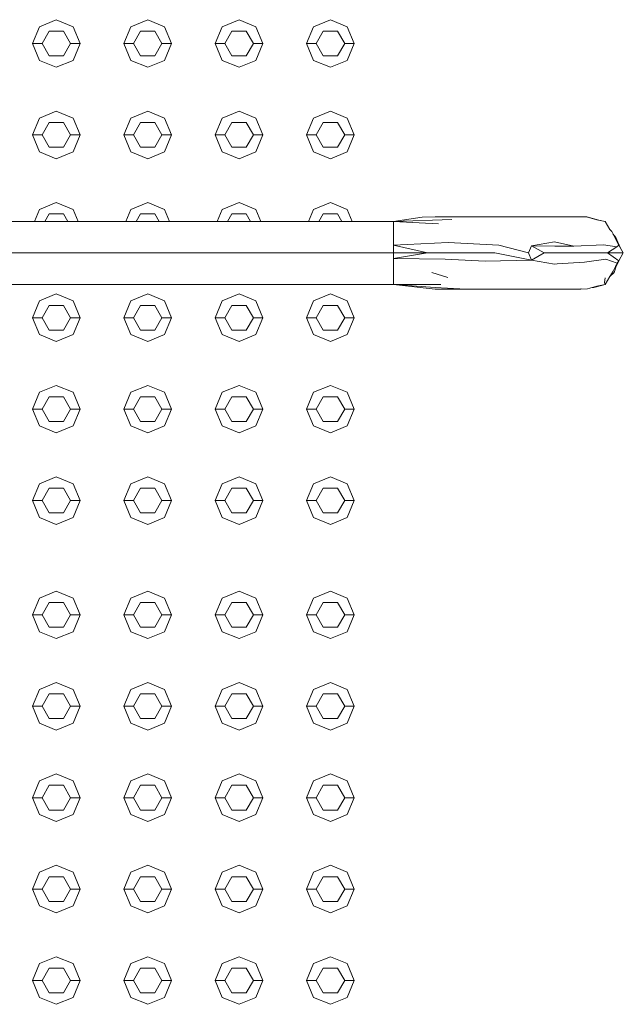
# Model space of a CAD drawing. Header units: millimetres. Extents: x -261 to 187, y -214 to 106.
# Tile 610 of 656: x -213.838 to -213.52, y 11.238 to 11.756. Entities that reach past the tile are written whole.
import ezdxf

# ---------------------------------------------------------------- set-up
doc = ezdxf.new("R2010")
doc.units = ezdxf.units.MM
doc.header["$LTSCALE"] = 0.005
doc.header["$MEASUREMENT"] = 0
doc.layers.add('IFC-Elemento construtivo genérico-Contorno', color=9, linetype='Continuous', lineweight=5)
doc.layers.add('IFC-Escada-Contorno', color=9, linetype='Continuous', lineweight=5)

msp = doc.modelspace()

# ---------------------------------------------------------------- linework, layer by layer
at = {"layer": 'IFC-Elemento construtivo genérico-Contorno', "lineweight": 5}
for p, q in [((-213.8274, 11.75261), (-213.81855, 11.75628)), ((-213.81855, 11.75628), (-213.80969, 11.75261)), ((-213.77931, 11.75261), (-213.77046, 11.75628)), ((-213.77046, 11.75628), (-213.7616, 11.75261)), ((-213.73122, 11.75261), (-213.72236, 11.75628)), ((-213.72236, 11.75628), (-213.71351, 11.75261)), ((-213.68313, 11.75261), (-213.67427, 11.75628)), ((-213.67427, 11.75628), (-213.66542, 11.75261)), ((-213.83107, 11.74376), (-213.8274, 11.75261)), ((-213.82606, 11.74376), (-213.8223, 11.75027)), ((-213.8223, 11.75027), (-213.81479, 11.75027)), ((-213.81479, 11.75027), (-213.81103, 11.74376)), ((-213.80969, 11.75261), (-213.80602, 11.74376)), ((-213.78298, 11.74376), (-213.77931, 11.75261)), ((-213.77797, 11.74376), (-213.77421, 11.75027)), ((-213.77421, 11.75027), (-213.7667, 11.75027)), ((-213.7667, 11.75027), (-213.76294, 11.74376)), ((-213.7616, 11.75261), (-213.75793, 11.74376)), ((-213.73489, 11.74376), (-213.73122, 11.75261)), ((-213.72988, 11.74376), (-213.72612, 11.75027)), ((-213.72612, 11.75027), (-213.71861, 11.75027)), ((-213.71861, 11.75027), (-213.71485, 11.74376)), ((-213.71351, 11.75261), (-213.70984, 11.74376)), ((-213.6868, 11.74376), (-213.68313, 11.75261)), ((-213.68179, 11.74376), (-213.67803, 11.75027)), ((-213.67803, 11.75027), (-213.67052, 11.75027)), ((-213.67052, 11.75027), (-213.66676, 11.74376)), ((-213.66542, 11.75261), (-213.66175, 11.74376)), ((-213.83107, 11.74376), (-213.82606, 11.74376)), ((-213.83107, 11.74376), (-213.8274, 11.7349)), ((-213.82606, 11.74376), (-213.8223, 11.73725)), ((-213.81479, 11.73725), (-213.81103, 11.74376)), ((-213.81103, 11.74376), (-213.80602, 11.74376)), ((-213.80969, 11.7349), (-213.80602, 11.74376)), ((-213.78298, 11.74376), (-213.77797, 11.74376)), ((-213.78298, 11.74376), (-213.77931, 11.7349)), ((-213.77797, 11.74376), (-213.77421, 11.73725)), ((-213.7667, 11.73725), (-213.76294, 11.74376)), ((-213.76294, 11.74376), (-213.75793, 11.74376)), ((-213.7616, 11.7349), (-213.75793, 11.74376)), ((-213.73489, 11.74376), (-213.72988, 11.74376)), ((-213.73489, 11.74376), (-213.73122, 11.7349)), ((-213.72988, 11.74376), (-213.72612, 11.73725)), ((-213.71861, 11.73725), (-213.71485, 11.74376)), ((-213.71485, 11.74376), (-213.70984, 11.74376)), ((-213.71351, 11.7349), (-213.70984, 11.74376)), ((-213.6868, 11.74376), (-213.68179, 11.74376)), ((-213.6868, 11.74376), (-213.68313, 11.7349)), ((-213.68179, 11.74376), (-213.67803, 11.73725)), ((-213.67052, 11.73725), (-213.66676, 11.74376)), ((-213.66676, 11.74376), (-213.66175, 11.74376)), ((-213.66542, 11.7349), (-213.66175, 11.74376)), ((-213.8274, 11.7349), (-213.81855, 11.73124)), ((-213.8223, 11.73725), (-213.81479, 11.73725)), ((-213.81855, 11.73124), (-213.80969, 11.7349)), ((-213.77931, 11.7349), (-213.77046, 11.73124)), ((-213.77421, 11.73725), (-213.7667, 11.73725)), ((-213.77046, 11.73124), (-213.7616, 11.7349)), ((-213.73122, 11.7349), (-213.72236, 11.73124)), ((-213.72612, 11.73725), (-213.71861, 11.73725)), ((-213.72236, 11.73124), (-213.71351, 11.7349)), ((-213.68313, 11.7349), (-213.67427, 11.73124)), ((-213.67803, 11.73725), (-213.67052, 11.73725)), ((-213.67427, 11.73124), (-213.66542, 11.7349)), ((-213.8274, 11.70452), (-213.81855, 11.70819)), ((-213.81855, 11.70819), (-213.80969, 11.70452)), ((-213.77931, 11.70452), (-213.77046, 11.70819)), ((-213.77046, 11.70819), (-213.7616, 11.70452)), ((-213.73122, 11.70452), (-213.72236, 11.70819)), ((-213.72236, 11.70819), (-213.71351, 11.70452)), ((-213.68313, 11.70452), (-213.67427, 11.70819)), ((-213.67427, 11.70819), (-213.66542, 11.70452)), ((-213.83107, 11.69567), (-213.8274, 11.70452)), ((-213.82606, 11.69567), (-213.8223, 11.70218)), ((-213.8223, 11.70218), (-213.81479, 11.70218)), ((-213.81479, 11.70218), (-213.81103, 11.69567)), ((-213.80969, 11.70452), (-213.80602, 11.69567)), ((-213.78298, 11.69567), (-213.77931, 11.70452)), ((-213.77797, 11.69567), (-213.77421, 11.70218)), ((-213.77421, 11.70218), (-213.7667, 11.70218)), ((-213.7667, 11.70218), (-213.76294, 11.69567)), ((-213.7616, 11.70452), (-213.75793, 11.69567)), ((-213.73489, 11.69567), (-213.73122, 11.70452)), ((-213.72988, 11.69567), (-213.72612, 11.70218)), ((-213.72612, 11.70218), (-213.71861, 11.70218)), ((-213.71861, 11.70218), (-213.71485, 11.69567)), ((-213.71351, 11.70452), (-213.70984, 11.69567)), ((-213.6868, 11.69567), (-213.68313, 11.70452)), ((-213.68179, 11.69567), (-213.67803, 11.70218)), ((-213.67803, 11.70218), (-213.67052, 11.70218)), ((-213.67052, 11.70218), (-213.66676, 11.69567)), ((-213.66542, 11.70452), (-213.66175, 11.69567)), ((-213.83107, 11.69567), (-213.82606, 11.69567)), ((-213.83107, 11.69567), (-213.8274, 11.68681)), ((-213.82606, 11.69567), (-213.8223, 11.68916)), ((-213.81479, 11.68916), (-213.81103, 11.69567)), ((-213.81103, 11.69567), (-213.80602, 11.69567)), ((-213.80969, 11.68681), (-213.80602, 11.69567)), ((-213.78298, 11.69567), (-213.77797, 11.69567)), ((-213.78298, 11.69567), (-213.77931, 11.68681)), ((-213.77797, 11.69567), (-213.77421, 11.68916)), ((-213.7667, 11.68916), (-213.76294, 11.69567)), ((-213.76294, 11.69567), (-213.75793, 11.69567)), ((-213.7616, 11.68681), (-213.75793, 11.69567)), ((-213.73489, 11.69567), (-213.72988, 11.69567)), ((-213.73489, 11.69567), (-213.73122, 11.68681)), ((-213.72988, 11.69567), (-213.72612, 11.68916)), ((-213.71861, 11.68916), (-213.71485, 11.69567)), ((-213.71485, 11.69567), (-213.70984, 11.69567)), ((-213.71351, 11.68681), (-213.70984, 11.69567)), ((-213.6868, 11.69567), (-213.68179, 11.69567)), ((-213.6868, 11.69567), (-213.68313, 11.68681)), ((-213.68179, 11.69567), (-213.67803, 11.68916)), ((-213.67052, 11.68916), (-213.66676, 11.69567)), ((-213.66676, 11.69567), (-213.66175, 11.69567)), ((-213.66542, 11.68681), (-213.66175, 11.69567)), ((-213.8274, 11.68681), (-213.81855, 11.68315)), ((-213.8223, 11.68916), (-213.81479, 11.68916)), ((-213.81855, 11.68315), (-213.80969, 11.68681)), ((-213.77931, 11.68681), (-213.77046, 11.68315)), ((-213.77421, 11.68916), (-213.7667, 11.68916)), ((-213.77046, 11.68315), (-213.7616, 11.68681)), ((-213.73122, 11.68681), (-213.72236, 11.68315)), ((-213.72612, 11.68916), (-213.71861, 11.68916)), ((-213.72236, 11.68315), (-213.71351, 11.68681)), ((-213.68313, 11.68681), (-213.67427, 11.68315)), ((-213.67803, 11.68916), (-213.67052, 11.68916)), ((-213.67427, 11.68315), (-213.66542, 11.68681)), ((-213.8274, 11.65643), (-213.81855, 11.6601)), ((-213.81855, 11.6601), (-213.80969, 11.65643)), ((-213.77931, 11.65643), (-213.77046, 11.6601)), ((-213.77046, 11.6601), (-213.7616, 11.65643)), ((-213.73122, 11.65643), (-213.72236, 11.6601)), ((-213.72236, 11.6601), (-213.71351, 11.65643)), ((-213.68313, 11.65643), (-213.67427, 11.6601)), ((-213.67427, 11.6601), (-213.66542, 11.65643)), ((-213.83003, 11.65008), (-213.8274, 11.65643)), ((-213.80969, 11.65643), (-213.80706, 11.65008)), ((-213.78194, 11.65008), (-213.77931, 11.65643)), ((-213.7616, 11.65643), (-213.75897, 11.65008)), ((-213.73385, 11.65008), (-213.73122, 11.65643)), ((-213.71351, 11.65643), (-213.71088, 11.65008)), ((-213.68576, 11.65008), (-213.68313, 11.65643)), ((-213.66542, 11.65643), (-213.66279, 11.65008)), ((-213.82462, 11.65008), (-213.8223, 11.65408)), ((-213.8223, 11.65408), (-213.81479, 11.65408)), ((-213.81479, 11.65408), (-213.81248, 11.65008)), ((-213.77652, 11.65008), (-213.77421, 11.65408)), ((-213.77421, 11.65408), (-213.7667, 11.65408)), ((-213.7667, 11.65408), (-213.76439, 11.65008)), ((-213.72843, 11.65008), (-213.72612, 11.65408)), ((-213.72612, 11.65408), (-213.71861, 11.65408)), ((-213.71861, 11.65408), (-213.7163, 11.65008)), ((-213.68034, 11.65008), (-213.67803, 11.65408)), ((-213.67803, 11.65408), (-213.67052, 11.65408)), ((-213.67052, 11.65408), (-213.6682, 11.65008)), ((-213.83107, 11.59949), (-213.8274, 11.60834)), ((-213.8274, 11.60834), (-213.81855, 11.61201)), ((-213.81855, 11.61201), (-213.80969, 11.60834)), ((-213.80969, 11.60834), (-213.80602, 11.59949)), ((-213.78298, 11.59949), (-213.77931, 11.60834)), ((-213.77931, 11.60834), (-213.77046, 11.61201)), ((-213.77046, 11.61201), (-213.7616, 11.60834)), ((-213.7616, 11.60834), (-213.75793, 11.59949)), ((-213.73489, 11.59949), (-213.73122, 11.60834)), ((-213.73122, 11.60834), (-213.72236, 11.61201)), ((-213.72236, 11.61201), (-213.71351, 11.60834)), ((-213.71351, 11.60834), (-213.70984, 11.59949)), ((-213.6868, 11.59949), (-213.68313, 11.60834)), ((-213.68313, 11.60834), (-213.67427, 11.61201)), ((-213.67427, 11.61201), (-213.66542, 11.60834)), ((-213.66542, 11.60834), (-213.66175, 11.59949)), ((-213.82606, 11.59949), (-213.8223, 11.60599)), ((-213.8223, 11.60599), (-213.81479, 11.60599)), ((-213.81479, 11.60599), (-213.81103, 11.59949)), ((-213.77797, 11.59949), (-213.77421, 11.60599)), ((-213.77421, 11.60599), (-213.7667, 11.60599)), ((-213.7667, 11.60599), (-213.76294, 11.59949)), ((-213.72988, 11.59949), (-213.72612, 11.60599)), ((-213.72612, 11.60599), (-213.71861, 11.60599)), ((-213.71861, 11.60599), (-213.71485, 11.59949)), ((-213.68179, 11.59949), (-213.67803, 11.60599)), ((-213.67803, 11.60599), (-213.67052, 11.60599)), ((-213.67052, 11.60599), (-213.66676, 11.59949)), ((-213.83107, 11.59949), (-213.82606, 11.59949)), ((-213.83107, 11.59949), (-213.8274, 11.59063)), ((-213.82606, 11.59949), (-213.8223, 11.59298)), ((-213.81479, 11.59298), (-213.81103, 11.59949)), ((-213.81103, 11.59949), (-213.80602, 11.59949)), ((-213.80969, 11.59063), (-213.80602, 11.59949)), ((-213.78298, 11.59949), (-213.77797, 11.59949)), ((-213.78298, 11.59949), (-213.77931, 11.59063)), ((-213.77797, 11.59949), (-213.77421, 11.59298)), ((-213.7667, 11.59298), (-213.76294, 11.59949)), ((-213.76294, 11.59949), (-213.75793, 11.59949)), ((-213.7616, 11.59063), (-213.75793, 11.59949)), ((-213.73489, 11.59949), (-213.72988, 11.59949)), ((-213.73489, 11.59949), (-213.73122, 11.59063)), ((-213.72988, 11.59949), (-213.72612, 11.59298)), ((-213.71861, 11.59298), (-213.71485, 11.59949)), ((-213.71485, 11.59949), (-213.70984, 11.59949)), ((-213.71351, 11.59063), (-213.70984, 11.59949)), ((-213.6868, 11.59949), (-213.68179, 11.59949)), ((-213.6868, 11.59949), (-213.68313, 11.59063)), ((-213.68179, 11.59949), (-213.67803, 11.59298)), ((-213.67052, 11.59298), (-213.66676, 11.59949)), ((-213.66676, 11.59949), (-213.66175, 11.59949)), ((-213.66542, 11.59063), (-213.66175, 11.59949)), ((-213.8223, 11.59298), (-213.81479, 11.59298)), ((-213.77421, 11.59298), (-213.7667, 11.59298)), ((-213.72612, 11.59298), (-213.71861, 11.59298)), ((-213.67803, 11.59298), (-213.67052, 11.59298)), ((-213.8274, 11.59063), (-213.81855, 11.58696)), ((-213.81855, 11.58696), (-213.80969, 11.59063)), ((-213.77931, 11.59063), (-213.77046, 11.58696)), ((-213.77046, 11.58696), (-213.7616, 11.59063)), ((-213.73122, 11.59063), (-213.72236, 11.58696)), ((-213.72236, 11.58696), (-213.71351, 11.59063)), ((-213.68313, 11.59063), (-213.67427, 11.58696)), ((-213.67427, 11.58696), (-213.66542, 11.59063)), ((-213.8274, 11.56025), (-213.81855, 11.56391)), ((-213.81855, 11.56391), (-213.80969, 11.56025)), ((-213.77931, 11.56025), (-213.77046, 11.56391)), ((-213.77046, 11.56391), (-213.7616, 11.56025)), ((-213.73122, 11.56025), (-213.72236, 11.56391)), ((-213.72236, 11.56391), (-213.71351, 11.56025)), ((-213.68313, 11.56025), (-213.67427, 11.56391)), ((-213.67427, 11.56391), (-213.66542, 11.56025)), ((-213.83107, 11.55139), (-213.8274, 11.56025)), ((-213.82606, 11.55139), (-213.8223, 11.5579)), ((-213.8223, 11.5579), (-213.81479, 11.5579)), ((-213.81479, 11.5579), (-213.81103, 11.55139)), ((-213.80969, 11.56025), (-213.80602, 11.55139)), ((-213.78298, 11.55139), (-213.77931, 11.56025)), ((-213.77797, 11.55139), (-213.77421, 11.5579)), ((-213.77421, 11.5579), (-213.7667, 11.5579)), ((-213.7667, 11.5579), (-213.76294, 11.55139)), ((-213.7616, 11.56025), (-213.75793, 11.55139)), ((-213.73489, 11.55139), (-213.73122, 11.56025)), ((-213.72988, 11.55139), (-213.72612, 11.5579)), ((-213.72612, 11.5579), (-213.71861, 11.5579)), ((-213.71861, 11.5579), (-213.71485, 11.55139)), ((-213.71351, 11.56025), (-213.70984, 11.55139)), ((-213.6868, 11.55139), (-213.68313, 11.56025)), ((-213.68179, 11.55139), (-213.67803, 11.5579)), ((-213.67803, 11.5579), (-213.67052, 11.5579)), ((-213.67052, 11.5579), (-213.66676, 11.55139)), ((-213.66542, 11.56025), (-213.66175, 11.55139)), ((-213.83107, 11.55139), (-213.82606, 11.55139)), ((-213.83107, 11.55139), (-213.8274, 11.54254)), ((-213.82606, 11.55139), (-213.8223, 11.54488)), ((-213.81479, 11.54488), (-213.81103, 11.55139)), ((-213.81103, 11.55139), (-213.80602, 11.55139)), ((-213.80969, 11.54254), (-213.80602, 11.55139)), ((-213.78298, 11.55139), (-213.77797, 11.55139)), ((-213.78298, 11.55139), (-213.77931, 11.54254)), ((-213.77797, 11.55139), (-213.77421, 11.54488)), ((-213.7667, 11.54488), (-213.76294, 11.55139)), ((-213.76294, 11.55139), (-213.75793, 11.55139)), ((-213.7616, 11.54254), (-213.75793, 11.55139)), ((-213.73489, 11.55139), (-213.72988, 11.55139)), ((-213.73489, 11.55139), (-213.73122, 11.54254)), ((-213.72988, 11.55139), (-213.72612, 11.54488)), ((-213.71861, 11.54488), (-213.71485, 11.55139)), ((-213.71485, 11.55139), (-213.70984, 11.55139)), ((-213.71351, 11.54254), (-213.70984, 11.55139)), ((-213.6868, 11.55139), (-213.68179, 11.55139)), ((-213.6868, 11.55139), (-213.68313, 11.54254)), ((-213.68179, 11.55139), (-213.67803, 11.54488)), ((-213.67052, 11.54488), (-213.66676, 11.55139)), ((-213.66676, 11.55139), (-213.66175, 11.55139)), ((-213.66542, 11.54254), (-213.66175, 11.55139)), ((-213.8274, 11.54254), (-213.81855, 11.53887)), ((-213.8223, 11.54488), (-213.81479, 11.54488)), ((-213.81855, 11.53887), (-213.80969, 11.54254)), ((-213.77931, 11.54254), (-213.77046, 11.53887)), ((-213.77421, 11.54488), (-213.7667, 11.54488)), ((-213.77046, 11.53887), (-213.7616, 11.54254)), ((-213.73122, 11.54254), (-213.72236, 11.53887)), ((-213.72612, 11.54488), (-213.71861, 11.54488)), ((-213.72236, 11.53887), (-213.71351, 11.54254)), ((-213.68313, 11.54254), (-213.67427, 11.53887)), ((-213.67803, 11.54488), (-213.67052, 11.54488)), ((-213.67427, 11.53887), (-213.66542, 11.54254)), ((-213.8274, 11.51216), (-213.81855, 11.51583)), ((-213.81855, 11.51583), (-213.80969, 11.51216)), ((-213.77931, 11.51216), (-213.77046, 11.51583)), ((-213.77046, 11.51583), (-213.7616, 11.51216)), ((-213.73122, 11.51216), (-213.72236, 11.51583)), ((-213.72236, 11.51583), (-213.71351, 11.51216)), ((-213.68313, 11.51216), (-213.67427, 11.51583)), ((-213.67427, 11.51583), (-213.66542, 11.51216)), ((-213.83107, 11.5033), (-213.8274, 11.51216)), ((-213.82606, 11.5033), (-213.8223, 11.50981)), ((-213.8223, 11.50981), (-213.81479, 11.50981)), ((-213.81479, 11.50981), (-213.81103, 11.5033)), ((-213.80969, 11.51216), (-213.80602, 11.5033)), ((-213.78298, 11.5033), (-213.77931, 11.51216)), ((-213.77797, 11.5033), (-213.77421, 11.50981)), ((-213.77421, 11.50981), (-213.7667, 11.50981)), ((-213.7667, 11.50981), (-213.76294, 11.5033)), ((-213.7616, 11.51216), (-213.75793, 11.5033)), ((-213.73489, 11.5033), (-213.73122, 11.51216)), ((-213.72988, 11.5033), (-213.72612, 11.50981)), ((-213.72612, 11.50981), (-213.71861, 11.50981)), ((-213.71861, 11.50981), (-213.71485, 11.5033)), ((-213.71351, 11.51216), (-213.70984, 11.5033)), ((-213.6868, 11.5033), (-213.68313, 11.51216)), ((-213.68179, 11.5033), (-213.67803, 11.50981)), ((-213.67803, 11.50981), (-213.67052, 11.50981)), ((-213.67052, 11.50981), (-213.66676, 11.5033)), ((-213.66542, 11.51216), (-213.66175, 11.5033)), ((-213.83107, 11.5033), (-213.82606, 11.5033)), ((-213.83107, 11.5033), (-213.8274, 11.49445)), ((-213.82606, 11.5033), (-213.8223, 11.49679)), ((-213.81479, 11.49679), (-213.81103, 11.5033)), ((-213.81103, 11.5033), (-213.80602, 11.5033)), ((-213.80969, 11.49445), (-213.80602, 11.5033)), ((-213.78298, 11.5033), (-213.77797, 11.5033)), ((-213.78298, 11.5033), (-213.77931, 11.49445)), ((-213.77797, 11.5033), (-213.77421, 11.49679)), ((-213.7667, 11.49679), (-213.76294, 11.5033)), ((-213.76294, 11.5033), (-213.75793, 11.5033)), ((-213.7616, 11.49445), (-213.75793, 11.5033)), ((-213.73489, 11.5033), (-213.72988, 11.5033)), ((-213.73489, 11.5033), (-213.73122, 11.49445)), ((-213.72988, 11.5033), (-213.72612, 11.49679)), ((-213.71861, 11.49679), (-213.71485, 11.5033)), ((-213.71485, 11.5033), (-213.70984, 11.5033)), ((-213.71351, 11.49445), (-213.70984, 11.5033)), ((-213.6868, 11.5033), (-213.68179, 11.5033)), ((-213.6868, 11.5033), (-213.68313, 11.49445)), ((-213.68179, 11.5033), (-213.67803, 11.49679)), ((-213.67052, 11.49679), (-213.66676, 11.5033)), ((-213.66676, 11.5033), (-213.66175, 11.5033)), ((-213.66542, 11.49445), (-213.66175, 11.5033)), ((-213.8274, 11.49445), (-213.81855, 11.49078)), ((-213.8223, 11.49679), (-213.81479, 11.49679)), ((-213.81855, 11.49078), (-213.80969, 11.49445)), ((-213.77931, 11.49445), (-213.77046, 11.49078)), ((-213.77421, 11.49679), (-213.7667, 11.49679)), ((-213.77046, 11.49078), (-213.7616, 11.49445)), ((-213.73122, 11.49445), (-213.72236, 11.49078)), ((-213.72612, 11.49679), (-213.71861, 11.49679)), ((-213.72236, 11.49078), (-213.71351, 11.49445)), ((-213.68313, 11.49445), (-213.67427, 11.49078)), ((-213.67803, 11.49679), (-213.67052, 11.49679)), ((-213.67427, 11.49078), (-213.66542, 11.49445)), ((-213.8274, 11.45204), (-213.81855, 11.45571)), ((-213.81855, 11.45571), (-213.80969, 11.45204)), ((-213.77931, 11.45204), (-213.77046, 11.45571)), ((-213.77046, 11.45571), (-213.7616, 11.45204)), ((-213.73122, 11.45204), (-213.72236, 11.45571)), ((-213.72236, 11.45571), (-213.71351, 11.45204)), ((-213.68313, 11.45204), (-213.67427, 11.45571)), ((-213.67427, 11.45571), (-213.66542, 11.45204)), ((-213.83107, 11.44319), (-213.8274, 11.45204)), ((-213.82606, 11.44319), (-213.8223, 11.44969)), ((-213.8223, 11.44969), (-213.81479, 11.44969)), ((-213.81479, 11.44969), (-213.81103, 11.44319)), ((-213.80969, 11.45204), (-213.80602, 11.44319)), ((-213.78298, 11.44319), (-213.77931, 11.45204)), ((-213.77797, 11.44319), (-213.77421, 11.44969)), ((-213.77421, 11.44969), (-213.7667, 11.44969)), ((-213.7667, 11.44969), (-213.76294, 11.44319)), ((-213.7616, 11.45204), (-213.75793, 11.44319)), ((-213.73489, 11.44319), (-213.73122, 11.45204)), ((-213.72988, 11.44319), (-213.72612, 11.44969)), ((-213.72612, 11.44969), (-213.71861, 11.44969)), ((-213.71861, 11.44969), (-213.71485, 11.44319)), ((-213.71351, 11.45204), (-213.70984, 11.44319)), ((-213.6868, 11.44319), (-213.68313, 11.45204)), ((-213.68179, 11.44319), (-213.67803, 11.44969)), ((-213.67803, 11.44969), (-213.67052, 11.44969)), ((-213.67052, 11.44969), (-213.66676, 11.44319)), ((-213.66542, 11.45204), (-213.66175, 11.44319)), ((-213.83107, 11.44319), (-213.82606, 11.44319)), ((-213.83107, 11.44319), (-213.8274, 11.43433)), ((-213.82606, 11.44319), (-213.8223, 11.43668)), ((-213.81479, 11.43668), (-213.81103, 11.44319)), ((-213.81103, 11.44319), (-213.80602, 11.44319)), ((-213.80969, 11.43433), (-213.80602, 11.44319)), ((-213.78298, 11.44319), (-213.77797, 11.44319)), ((-213.78298, 11.44319), (-213.77931, 11.43433)), ((-213.77797, 11.44319), (-213.77421, 11.43668)), ((-213.7667, 11.43668), (-213.76294, 11.44319)), ((-213.76294, 11.44319), (-213.75793, 11.44319)), ((-213.7616, 11.43433), (-213.75793, 11.44319)), ((-213.73489, 11.44319), (-213.72988, 11.44319)), ((-213.73489, 11.44319), (-213.73122, 11.43433)), ((-213.72988, 11.44319), (-213.72612, 11.43668)), ((-213.71861, 11.43668), (-213.71485, 11.44319)), ((-213.71485, 11.44319), (-213.70984, 11.44319)), ((-213.71351, 11.43433), (-213.70984, 11.44319)), ((-213.6868, 11.44319), (-213.68179, 11.44319)), ((-213.6868, 11.44319), (-213.68313, 11.43433)), ((-213.68179, 11.44319), (-213.67803, 11.43668)), ((-213.67052, 11.43668), (-213.66676, 11.44319)), ((-213.66676, 11.44319), (-213.66175, 11.44319)), ((-213.66542, 11.43433), (-213.66175, 11.44319)), ((-213.8274, 11.43433), (-213.81855, 11.43066)), ((-213.8223, 11.43668), (-213.81479, 11.43668)), ((-213.81855, 11.43066), (-213.80969, 11.43433)), ((-213.77931, 11.43433), (-213.77046, 11.43066)), ((-213.77421, 11.43668), (-213.7667, 11.43668)), ((-213.77046, 11.43066), (-213.7616, 11.43433)), ((-213.73122, 11.43433), (-213.72236, 11.43066)), ((-213.72612, 11.43668), (-213.71861, 11.43668)), ((-213.72236, 11.43066), (-213.71351, 11.43433)), ((-213.68313, 11.43433), (-213.67427, 11.43066)), ((-213.67803, 11.43668), (-213.67052, 11.43668)), ((-213.67427, 11.43066), (-213.66542, 11.43433)), ((-213.8274, 11.40395), (-213.81855, 11.40762)), ((-213.81855, 11.40762), (-213.80969, 11.40395)), ((-213.77931, 11.40395), (-213.77046, 11.40762)), ((-213.77046, 11.40762), (-213.7616, 11.40395)), ((-213.73122, 11.40395), (-213.72236, 11.40762)), ((-213.72236, 11.40762), (-213.71351, 11.40395)), ((-213.68313, 11.40395), (-213.67427, 11.40762)), ((-213.67427, 11.40762), (-213.66542, 11.40395)), ((-213.83107, 11.3951), (-213.8274, 11.40395)), ((-213.82606, 11.3951), (-213.8223, 11.4016)), ((-213.8223, 11.4016), (-213.81479, 11.4016)), ((-213.81479, 11.4016), (-213.81103, 11.3951)), ((-213.80969, 11.40395), (-213.80602, 11.3951)), ((-213.78298, 11.3951), (-213.77931, 11.40395)), ((-213.77797, 11.3951), (-213.77421, 11.4016)), ((-213.77421, 11.4016), (-213.7667, 11.4016)), ((-213.7667, 11.4016), (-213.76294, 11.3951)), ((-213.7616, 11.40395), (-213.75793, 11.3951)), ((-213.73489, 11.3951), (-213.73122, 11.40395)), ((-213.72988, 11.3951), (-213.72612, 11.4016)), ((-213.72612, 11.4016), (-213.71861, 11.4016)), ((-213.71861, 11.4016), (-213.71485, 11.3951)), ((-213.71351, 11.40395), (-213.70984, 11.3951)), ((-213.6868, 11.3951), (-213.68313, 11.40395)), ((-213.68179, 11.3951), (-213.67803, 11.4016)), ((-213.67803, 11.4016), (-213.67052, 11.4016)), ((-213.67052, 11.4016), (-213.66676, 11.3951)), ((-213.66542, 11.40395), (-213.66175, 11.3951)), ((-213.83107, 11.3951), (-213.82606, 11.3951)), ((-213.83107, 11.3951), (-213.8274, 11.38624)), ((-213.82606, 11.3951), (-213.8223, 11.38859)), ((-213.81479, 11.38859), (-213.81103, 11.3951)), ((-213.81103, 11.3951), (-213.80602, 11.3951)), ((-213.80969, 11.38624), (-213.80602, 11.3951)), ((-213.78298, 11.3951), (-213.77797, 11.3951)), ((-213.78298, 11.3951), (-213.77931, 11.38624)), ((-213.77797, 11.3951), (-213.77421, 11.38859)), ((-213.7667, 11.38859), (-213.76294, 11.3951)), ((-213.76294, 11.3951), (-213.75793, 11.3951)), ((-213.7616, 11.38624), (-213.75793, 11.3951)), ((-213.73489, 11.3951), (-213.72988, 11.3951)), ((-213.73489, 11.3951), (-213.73122, 11.38624)), ((-213.72988, 11.3951), (-213.72612, 11.38859)), ((-213.71861, 11.38859), (-213.71485, 11.3951)), ((-213.71485, 11.3951), (-213.70984, 11.3951)), ((-213.71351, 11.38624), (-213.70984, 11.3951)), ((-213.6868, 11.3951), (-213.68179, 11.3951)), ((-213.6868, 11.3951), (-213.68313, 11.38624)), ((-213.68179, 11.3951), (-213.67803, 11.38859)), ((-213.67052, 11.38859), (-213.66676, 11.3951)), ((-213.66676, 11.3951), (-213.66175, 11.3951)), ((-213.66542, 11.38624), (-213.66175, 11.3951)), ((-213.8274, 11.38624), (-213.81855, 11.38257)), ((-213.8223, 11.38859), (-213.81479, 11.38859)), ((-213.81855, 11.38257), (-213.80969, 11.38624)), ((-213.77931, 11.38624), (-213.77046, 11.38257)), ((-213.77421, 11.38859), (-213.7667, 11.38859)), ((-213.77046, 11.38257), (-213.7616, 11.38624)), ((-213.73122, 11.38624), (-213.72236, 11.38257)), ((-213.72612, 11.38859), (-213.71861, 11.38859)), ((-213.72236, 11.38257), (-213.71351, 11.38624)), ((-213.68313, 11.38624), (-213.67427, 11.38257)), ((-213.67803, 11.38859), (-213.67052, 11.38859)), ((-213.67427, 11.38257), (-213.66542, 11.38624)), ((-213.8274, 11.35586), (-213.81855, 11.35953)), ((-213.81855, 11.35953), (-213.80969, 11.35586)), ((-213.77931, 11.35586), (-213.77046, 11.35953)), ((-213.77046, 11.35953), (-213.7616, 11.35586)), ((-213.73122, 11.35586), (-213.72236, 11.35953)), ((-213.72236, 11.35953), (-213.71351, 11.35586)), ((-213.68313, 11.35586), (-213.67427, 11.35953)), ((-213.67427, 11.35953), (-213.66542, 11.35586)), ((-213.83107, 11.347), (-213.8274, 11.35586)), ((-213.80969, 11.35586), (-213.80602, 11.347)), ((-213.78298, 11.347), (-213.77931, 11.35586)), ((-213.7616, 11.35586), (-213.75793, 11.347)), ((-213.73489, 11.347), (-213.73122, 11.35586)), ((-213.71351, 11.35586), (-213.70984, 11.347)), ((-213.6868, 11.347), (-213.68313, 11.35586)), ((-213.66542, 11.35586), (-213.66175, 11.347)), ((-213.82606, 11.347), (-213.8223, 11.35351)), ((-213.8223, 11.35351), (-213.81479, 11.35351)), ((-213.81479, 11.35351), (-213.81103, 11.347)), ((-213.77797, 11.347), (-213.77421, 11.35351)), ((-213.77421, 11.35351), (-213.7667, 11.35351)), ((-213.7667, 11.35351), (-213.76294, 11.347)), ((-213.72988, 11.347), (-213.72612, 11.35351)), ((-213.72612, 11.35351), (-213.71861, 11.35351)), ((-213.71861, 11.35351), (-213.71485, 11.347)), ((-213.68179, 11.347), (-213.67803, 11.35351)), ((-213.67803, 11.35351), (-213.67052, 11.35351)), ((-213.67052, 11.35351), (-213.66676, 11.347)), ((-213.83107, 11.347), (-213.82606, 11.347)), ((-213.83107, 11.347), (-213.8274, 11.33815)), ((-213.82606, 11.347), (-213.8223, 11.3405)), ((-213.81479, 11.3405), (-213.81103, 11.347)), ((-213.81103, 11.347), (-213.80602, 11.347)), ((-213.80969, 11.33815), (-213.80602, 11.347)), ((-213.78298, 11.347), (-213.77797, 11.347)), ((-213.78298, 11.347), (-213.77931, 11.33815)), ((-213.77797, 11.347), (-213.77421, 11.3405)), ((-213.7667, 11.3405), (-213.76294, 11.347)), ((-213.76294, 11.347), (-213.75793, 11.347)), ((-213.7616, 11.33815), (-213.75793, 11.347)), ((-213.73489, 11.347), (-213.72988, 11.347)), ((-213.73489, 11.347), (-213.73122, 11.33815)), ((-213.72988, 11.347), (-213.72612, 11.3405)), ((-213.71861, 11.3405), (-213.71485, 11.347)), ((-213.71485, 11.347), (-213.70984, 11.347)), ((-213.71351, 11.33815), (-213.70984, 11.347)), ((-213.6868, 11.347), (-213.68179, 11.347)), ((-213.6868, 11.347), (-213.68313, 11.33815)), ((-213.68179, 11.347), (-213.67803, 11.3405)), ((-213.67052, 11.3405), (-213.66676, 11.347)), ((-213.66676, 11.347), (-213.66175, 11.347)), ((-213.66542, 11.33815), (-213.66175, 11.347)), ((-213.8223, 11.3405), (-213.81479, 11.3405)), ((-213.77421, 11.3405), (-213.7667, 11.3405)), ((-213.72612, 11.3405), (-213.71861, 11.3405)), ((-213.67803, 11.3405), (-213.67052, 11.3405)), ((-213.8274, 11.33815), (-213.81855, 11.33448)), ((-213.81855, 11.33448), (-213.80969, 11.33815)), ((-213.77931, 11.33815), (-213.77046, 11.33448)), ((-213.77046, 11.33448), (-213.7616, 11.33815)), ((-213.73122, 11.33815), (-213.72236, 11.33448)), ((-213.72236, 11.33448), (-213.71351, 11.33815)), ((-213.68313, 11.33815), (-213.67427, 11.33448)), ((-213.67427, 11.33448), (-213.66542, 11.33815)), ((-213.83107, 11.29891), (-213.8274, 11.30777)), ((-213.8274, 11.30777), (-213.81855, 11.31144)), ((-213.81855, 11.31144), (-213.80969, 11.30777)), ((-213.80969, 11.30777), (-213.80602, 11.29891)), ((-213.78298, 11.29891), (-213.77931, 11.30777)), ((-213.77931, 11.30777), (-213.77046, 11.31144)), ((-213.77046, 11.31144), (-213.7616, 11.30777)), ((-213.7616, 11.30777), (-213.75793, 11.29891)), ((-213.73489, 11.29891), (-213.73122, 11.30777)), ((-213.73122, 11.30777), (-213.72236, 11.31144)), ((-213.72236, 11.31144), (-213.71351, 11.30777)), ((-213.71351, 11.30777), (-213.70984, 11.29891)), ((-213.6868, 11.29891), (-213.68313, 11.30777)), ((-213.68313, 11.30777), (-213.67427, 11.31144)), ((-213.67427, 11.31144), (-213.66542, 11.30777)), ((-213.66542, 11.30777), (-213.66175, 11.29891)), ((-213.82606, 11.29891), (-213.8223, 11.30542)), ((-213.8223, 11.30542), (-213.81479, 11.30542)), ((-213.81479, 11.30542), (-213.81103, 11.29891)), ((-213.77797, 11.29891), (-213.77421, 11.30542)), ((-213.77421, 11.30542), (-213.7667, 11.30542)), ((-213.7667, 11.30542), (-213.76294, 11.29891)), ((-213.72988, 11.29891), (-213.72612, 11.30542)), ((-213.72612, 11.30542), (-213.71861, 11.30542)), ((-213.71861, 11.30542), (-213.71485, 11.29891)), ((-213.68179, 11.29891), (-213.67803, 11.30542)), ((-213.67803, 11.30542), (-213.67052, 11.30542)), ((-213.67052, 11.30542), (-213.66676, 11.29891)), ((-213.83107, 11.29891), (-213.82606, 11.29891)), ((-213.83107, 11.29891), (-213.8274, 11.29006)), ((-213.82606, 11.29891), (-213.8223, 11.29241)), ((-213.81479, 11.29241), (-213.81103, 11.29891)), ((-213.81103, 11.29891), (-213.80602, 11.29891)), ((-213.80969, 11.29006), (-213.80602, 11.29891)), ((-213.78298, 11.29891), (-213.77797, 11.29891)), ((-213.78298, 11.29891), (-213.77931, 11.29006)), ((-213.77797, 11.29891), (-213.77421, 11.29241)), ((-213.7667, 11.29241), (-213.76294, 11.29891)), ((-213.76294, 11.29891), (-213.75793, 11.29891)), ((-213.7616, 11.29006), (-213.75793, 11.29891)), ((-213.73489, 11.29891), (-213.72988, 11.29891)), ((-213.73489, 11.29891), (-213.73122, 11.29006)), ((-213.72988, 11.29891), (-213.72612, 11.29241)), ((-213.71861, 11.29241), (-213.71485, 11.29891)), ((-213.71485, 11.29891), (-213.70984, 11.29891)), ((-213.71351, 11.29006), (-213.70984, 11.29891)), ((-213.6868, 11.29891), (-213.68179, 11.29891)), ((-213.6868, 11.29891), (-213.68313, 11.29006)), ((-213.68179, 11.29891), (-213.67803, 11.29241)), ((-213.67052, 11.29241), (-213.66676, 11.29891)), ((-213.66676, 11.29891), (-213.66175, 11.29891)), ((-213.66542, 11.29006), (-213.66175, 11.29891)), ((-213.8223, 11.29241), (-213.81479, 11.29241)), ((-213.77421, 11.29241), (-213.7667, 11.29241)), ((-213.72612, 11.29241), (-213.71861, 11.29241)), ((-213.67803, 11.29241), (-213.67052, 11.29241)), ((-213.8274, 11.29006), (-213.81855, 11.28639)), ((-213.81855, 11.28639), (-213.80969, 11.29006)), ((-213.77931, 11.29006), (-213.77046, 11.28639)), ((-213.77046, 11.28639), (-213.7616, 11.29006)), ((-213.73122, 11.29006), (-213.72236, 11.28639)), ((-213.72236, 11.28639), (-213.71351, 11.29006)), ((-213.68313, 11.29006), (-213.67427, 11.28639)), ((-213.67427, 11.28639), (-213.66542, 11.29006)), ((-213.8274, 11.25968), (-213.81855, 11.26334)), ((-213.81855, 11.26334), (-213.80969, 11.25968)), ((-213.77931, 11.25968), (-213.77046, 11.26334)), ((-213.77046, 11.26334), (-213.7616, 11.25968)), ((-213.73122, 11.25968), (-213.72236, 11.26334)), ((-213.72236, 11.26334), (-213.71351, 11.25968)), ((-213.68313, 11.25968), (-213.67427, 11.26334)), ((-213.67427, 11.26334), (-213.66542, 11.25968)), ((-213.83107, 11.25082), (-213.8274, 11.25968)), ((-213.82606, 11.25082), (-213.8223, 11.25733)), ((-213.8223, 11.25733), (-213.81479, 11.25733)), ((-213.81479, 11.25733), (-213.81103, 11.25082)), ((-213.80969, 11.25968), (-213.80602, 11.25082)), ((-213.78298, 11.25082), (-213.77931, 11.25968)), ((-213.77797, 11.25082), (-213.77421, 11.25733)), ((-213.77421, 11.25733), (-213.7667, 11.25733)), ((-213.7667, 11.25733), (-213.76294, 11.25082)), ((-213.7616, 11.25968), (-213.75793, 11.25082)), ((-213.73489, 11.25082), (-213.73122, 11.25968)), ((-213.72988, 11.25082), (-213.72612, 11.25733)), ((-213.72612, 11.25733), (-213.71861, 11.25733)), ((-213.71861, 11.25733), (-213.71485, 11.25082)), ((-213.71351, 11.25968), (-213.70984, 11.25082)), ((-213.6868, 11.25082), (-213.68313, 11.25968)), ((-213.68179, 11.25082), (-213.67803, 11.25733)), ((-213.67803, 11.25733), (-213.67052, 11.25733)), ((-213.67052, 11.25733), (-213.66676, 11.25082)), ((-213.66542, 11.25968), (-213.66175, 11.25082)), ((-213.83107, 11.25082), (-213.82606, 11.25082)), ((-213.83107, 11.25082), (-213.8274, 11.24196)), ((-213.82606, 11.25082), (-213.8223, 11.24431)), ((-213.81479, 11.24431), (-213.81103, 11.25082)), ((-213.81103, 11.25082), (-213.80602, 11.25082)), ((-213.80969, 11.24196), (-213.80602, 11.25082)), ((-213.78298, 11.25082), (-213.77797, 11.25082)), ((-213.78298, 11.25082), (-213.77931, 11.24196)), ((-213.77797, 11.25082), (-213.77421, 11.24431)), ((-213.7667, 11.24431), (-213.76294, 11.25082)), ((-213.76294, 11.25082), (-213.75793, 11.25082)), ((-213.7616, 11.24196), (-213.75793, 11.25082)), ((-213.73489, 11.25082), (-213.72988, 11.25082)), ((-213.73489, 11.25082), (-213.73122, 11.24196)), ((-213.72988, 11.25082), (-213.72612, 11.24431)), ((-213.71861, 11.24431), (-213.71485, 11.25082)), ((-213.71485, 11.25082), (-213.70984, 11.25082)), ((-213.71351, 11.24196), (-213.70984, 11.25082)), ((-213.6868, 11.25082), (-213.68179, 11.25082)), ((-213.6868, 11.25082), (-213.68313, 11.24196)), ((-213.68179, 11.25082), (-213.67803, 11.24431)), ((-213.67052, 11.24431), (-213.66676, 11.25082)), ((-213.66676, 11.25082), (-213.66175, 11.25082)), ((-213.66542, 11.24196), (-213.66175, 11.25082)), ((-213.8274, 11.24196), (-213.81855, 11.23829)), ((-213.8223, 11.24431), (-213.81479, 11.24431)), ((-213.81855, 11.23829), (-213.80969, 11.24196)), ((-213.77931, 11.24196), (-213.77046, 11.23829)), ((-213.77421, 11.24431), (-213.7667, 11.24431)), ((-213.77046, 11.23829), (-213.7616, 11.24196)), ((-213.73122, 11.24196), (-213.72236, 11.23829)), ((-213.72612, 11.24431), (-213.71861, 11.24431)), ((-213.72236, 11.23829), (-213.71351, 11.24196)), ((-213.68313, 11.24196), (-213.67427, 11.23829)), ((-213.67803, 11.24431), (-213.67052, 11.24431)), ((-213.67427, 11.23829), (-213.66542, 11.24196))]:
    msp.add_line(p, q, dxfattribs=at)
at = {"layer": 'IFC-Escada-Contorno', "lineweight": 5}
for p, q in [((-213.8446, 11.65008), (-213.64101, 11.65008)), ((-213.64101, 11.65008), (-213.62594, 11.65244)), ((-213.64101, 11.65008), (-213.6104, 11.65112)), ((-213.64101, 11.65008), (-213.61734, 11.64881)), ((-213.64101, 11.63355), (-213.64101, 11.65008)), ((-213.62594, 11.65244), (-213.61922, 11.65261)), ((-213.61922, 11.65261), (-213.59725, 11.65263)), ((-213.59725, 11.65263), (-213.57593, 11.65259)), ((-213.59273, 11.65262), (-213.59093, 11.65263)), ((-213.59093, 11.65263), (-213.57437, 11.65261)), ((-213.57593, 11.65259), (-213.56277, 11.65261)), ((-213.57437, 11.65261), (-213.56856, 11.6526)), ((-213.56277, 11.65261), (-213.55177, 11.65263)), ((-213.55177, 11.65263), (-213.54435, 11.65253)), ((-213.55083, 11.65261), (-213.54692, 11.65262)), ((-213.54692, 11.65262), (-213.53929, 11.65253)), ((-213.54435, 11.65253), (-213.53899, 11.65242)), ((-213.53929, 11.65253), (-213.53295, 11.6508)), ((-213.53899, 11.65242), (-213.53408, 11.65102)), ((-213.53408, 11.65102), (-213.52967, 11.65008)), ((-213.53295, 11.6508), (-213.52967, 11.65008)), ((-213.52967, 11.65008), (-213.52728, 11.64594)), ((-213.52967, 11.65008), (-213.52729, 11.64595)), ((-213.52967, 11.65008), (-213.52728, 11.64594)), ((-213.52967, 11.65008), (-213.52729, 11.64595)), ((-213.64101, 11.64181), (-213.64101, 11.64595)), ((-213.52729, 11.64595), (-213.52616, 11.64485)), ((-213.52616, 11.64485), (-213.52387, 11.64028)), ((-213.64101, 11.63768), (-213.64101, 11.64181)), ((-213.56847, 11.63726), (-213.55632, 11.63939)), ((-213.55632, 11.63939), (-213.54617, 11.63706)), ((-213.52557, 11.64367), (-213.52412, 11.64177)), ((-213.52412, 11.64177), (-213.52184, 11.6365)), ((-213.52387, 11.64028), (-213.52252, 11.63768)), ((-213.64101, 11.63768), (-213.61236, 11.63909)), ((-213.64101, 11.63768), (-213.62315, 11.63355)), ((-213.64101, 11.63355), (-213.64101, 11.63768)), ((-213.61236, 11.63909), (-213.58573, 11.63772)), ((-213.58573, 11.63772), (-213.56996, 11.63355)), ((-213.56996, 11.63355), (-213.56847, 11.63726)), ((-213.56847, 11.63726), (-213.56174, 11.63355)), ((-213.56847, 11.63726), (-213.55622, 11.63715)), ((-213.55622, 11.63715), (-213.54617, 11.63706)), ((-213.54617, 11.63706), (-213.53054, 11.63792)), ((-213.53054, 11.63792), (-213.5235, 11.63674)), ((-213.52848, 11.63355), (-213.5235, 11.63674)), ((-213.5235, 11.63674), (-213.52252, 11.63768)), ((-213.52252, 11.63768), (-213.5224, 11.6378)), ((-213.52252, 11.63768), (-213.52239, 11.63777)), ((-213.52252, 11.63769), (-213.52013, 11.63355)), ((-213.52252, 11.63768), (-213.52013, 11.63355)), ((-213.52252, 11.63768), (-213.52013, 11.63355)), ((-213.8446, 11.63355), (-213.64101, 11.63355)), ((-213.64101, 11.62942), (-213.64101, 11.63355)), ((-213.64101, 11.62529), (-213.64101, 11.63355)), ((-213.64101, 11.63355), (-213.62315, 11.63355)), ((-213.64101, 11.6306), (-213.62315, 11.63355)), ((-213.64101, 11.6306), (-213.64101, 11.63355)), ((-213.64101, 11.61702), (-213.64101, 11.63355)), ((-213.64101, 11.6306), (-213.61395, 11.63028)), ((-213.64101, 11.62942), (-213.64101, 11.6306)), ((-213.64101, 11.62529), (-213.64101, 11.62942)), ((-213.62315, 11.63355), (-213.60548, 11.63355)), ((-213.61395, 11.63028), (-213.59279, 11.62921)), ((-213.60548, 11.63355), (-213.6053, 11.63355)), ((-213.6053, 11.63355), (-213.58772, 11.63355)), ((-213.59279, 11.62921), (-213.56841, 11.62984)), ((-213.58772, 11.63355), (-213.56841, 11.62984)), ((-213.56996, 11.63355), (-213.56841, 11.62984)), ((-213.56841, 11.62984), (-213.56174, 11.63355)), ((-213.56841, 11.62984), (-213.55632, 11.62771)), ((-213.56174, 11.63355), (-213.55352, 11.63355)), ((-213.55352, 11.63355), (-213.54517, 11.63355)), ((-213.54517, 11.63355), (-213.53682, 11.63355)), ((-213.54052, 11.62868), (-213.52937, 11.63026)), ((-213.53682, 11.63355), (-213.52848, 11.63355)), ((-213.52937, 11.63026), (-213.52335, 11.62819)), ((-213.52848, 11.63355), (-213.52252, 11.62942)), ((-213.52848, 11.63355), (-213.52013, 11.63355)), ((-213.5242, 11.6265), (-213.52253, 11.62939)), ((-213.52419, 11.62652), (-213.52252, 11.62942)), ((-213.5239, 11.62669), (-213.52184, 11.63057)), ((-213.52335, 11.62819), (-213.52252, 11.62942)), ((-213.52307, 11.62846), (-213.52269, 11.62912)), ((-213.52252, 11.62942), (-213.52013, 11.63355)), ((-213.52252, 11.62942), (-213.52013, 11.63355)), ((-213.52252, 11.62942), (-213.52013, 11.63355)), ((-213.64101, 11.62115), (-213.64101, 11.62529)), ((-213.55632, 11.62771), (-213.55498, 11.6278)), ((-213.55498, 11.6278), (-213.54052, 11.62868)), ((-213.52729, 11.62115), (-213.52548, 11.62396)), ((-213.52548, 11.62396), (-213.52335, 11.62819)), ((-213.52487, 11.62328), (-213.5239, 11.62669)), ((-213.5242, 11.62649), (-213.52307, 11.62846)), ((-213.52357, 11.62758), (-213.52307, 11.62846)), ((-213.62084, 11.62328), (-213.61256, 11.6206)), ((-213.53003, 11.61802), (-213.52976, 11.62044)), ((-213.52967, 11.61702), (-213.52728, 11.62116)), ((-213.52967, 11.61702), (-213.52728, 11.62116)), ((-213.52967, 11.61702), (-213.52729, 11.62115)), ((-213.52967, 11.61702), (-213.52728, 11.62115)), ((-213.52967, 11.61702), (-213.52729, 11.62114)), ((-213.52728, 11.62115), (-213.52487, 11.62328)), ((-213.8446, 11.61702), (-213.64101, 11.61702)), ((-213.64101, 11.61702), (-213.61617, 11.61701)), ((-213.64101, 11.61702), (-213.61916, 11.61534)), ((-213.64101, 11.61702), (-213.61922, 11.61449)), ((-213.61922, 11.61449), (-213.60626, 11.61468)), ((-213.61922, 11.61449), (-213.59725, 11.61447)), ((-213.61916, 11.61534), (-213.60626, 11.61468)), ((-213.59725, 11.61447), (-213.57593, 11.6145)), ((-213.59273, 11.61447), (-213.59093, 11.61447)), ((-213.59093, 11.61447), (-213.57538, 11.61449)), ((-213.57593, 11.6145), (-213.56195, 11.61449)), ((-213.57538, 11.61449), (-213.56861, 11.61449)), ((-213.56195, 11.61449), (-213.55177, 11.61447)), ((-213.55177, 11.61447), (-213.54435, 11.61457)), ((-213.5514, 11.61447), (-213.54974, 11.61447)), ((-213.54974, 11.61447), (-213.54262, 11.61449)), ((-213.54435, 11.61457), (-213.53899, 11.61468)), ((-213.54262, 11.61449), (-213.54246, 11.61461)), ((-213.54262, 11.61449), (-213.5424, 11.61461)), ((-213.53899, 11.61468), (-213.53408, 11.61607)), ((-213.53716, 11.6152), (-213.53573, 11.61534)), ((-213.53573, 11.61534), (-213.52967, 11.61702)), ((-213.53408, 11.61607), (-213.52967, 11.61702)), ((-213.53003, 11.61802), (-213.52967, 11.61702))]:
    msp.add_line(p, q, dxfattribs=at)

doc.saveas('drawing.dxf')
